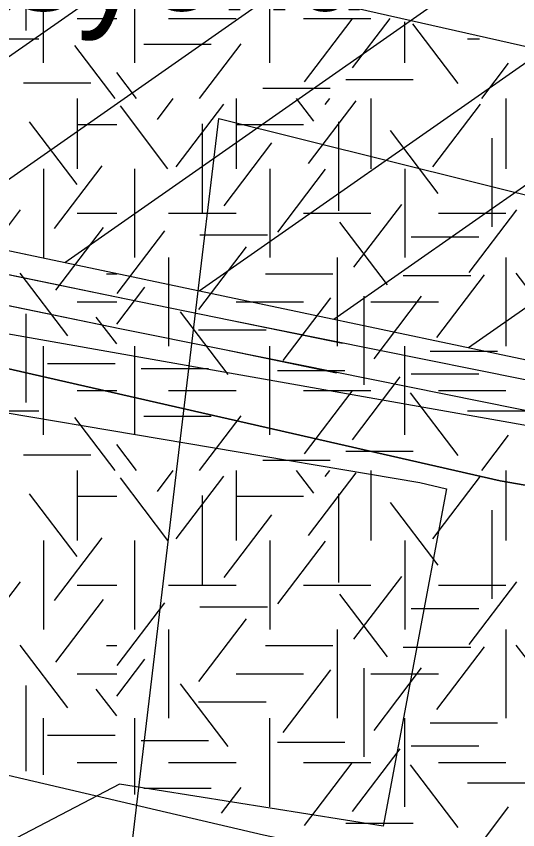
# Model space of a CAD drawing. Extents: x 419101 to 420177, y 4451541 to 4452254.
# Drawn here: x 419617.81 to 419627.79, y 4451907.97 to 4451924.18 of the extents above; entities that cross this region are included whole.
import ezdxf

# ---------------------------------------------------------------- set-up
doc = ezdxf.new("R2010")
doc.units = 0
for name, color, linetype in [('2_KADASTRO', 7, 'Continuous'), ('3_HALİHAZIR', 7, 'Continuous'), ('Level 41', 7, 'Continuous'), ('Level 53', 7, 'Continuous'), ('Level 60', 7, 'Continuous'), ('Level 62', 7, 'Continuous')]:
    doc.layers.add(name, color=color, linetype=linetype)

msp = doc.modelspace()

# ---------------------------------------------------------------- linework, layer by layer
at = {"layer": '2_KADASTRO'}
msp.add_lwpolyline([(419619.172, 4451899.794), (419621.024, 4451915.322), (419621.341, 4451917.985), (419621.837, 4451922.14), (419637.166, 4451918.324), (419680.932, 4451907.431), (419743.741, 4451893.072), (419755.716, 4451891.108), (419744.449, 4451835.057), (419741.585, 4451835.476), (419748.828, 4451874.587), (419747.609, 4451874.824), (419694.6, 4451885.13), (419691.339, 4451885.764), (419687.729, 4451886.465), (419623.249, 4451899.001)], close=True, dxfattribs=at)
at = {"layer": '3_HALİHAZIR'}
for points in [[(419637.635, 4451932.17), (419604.12, 4451938.153), (419601.003, 4451920.797), (419637.344, 4451914.373), (419637.452, 4451914.967)], [(419590.749, 4451926.331), (419590.422, 4451923.441), (419590.458, 4451922.369), (419590.639, 4451921.672), (419591.001, 4451921.104), (419591.635, 4451920.66), (419593.428, 4451920.27), (419597.997, 4451919.593), (419625.842, 4451914.894), (419626.373, 4451914.766)], [(419626.373, 4451914.766), (419625.114, 4451908.048), (419619.859, 4451908.88), (419616.626, 4451907.195), (419614.539, 4451906.658), (419613.422, 4451906.514), (419612.22, 4451906.551), (419610.623, 4451906.779), (419595.326, 4451910.085), (419593.203, 4451910.596), (419592.584, 4451910.772), (419592.278, 4451910.96), (419591.997, 4451911.281), (419591.895, 4451911.618), (419591.802, 4451912.246), (419591.731, 4451912.873), (419591.768, 4451913.407), (419591.637, 4451913.5), (419591.393, 4451913.552)]]:
    msp.add_lwpolyline(points, dxfattribs=at)
at = {"layer": 'Level 41'}
for p, q in [((419617.993, 4451925.663), (419617.993, 4451923.895)), ((419618.347, 4451923.25), (419618.347, 4451925.018)), ((419620.168, 4451923.25), (419620.168, 4451925.018)), ((419622.854, 4451923.25), (419622.854, 4451924.685)), ((419619.018, 4451924.134), (419619.806, 4451924.134)), ((419620.839, 4451924.134), (419622.182, 4451924.134)), ((419623.525, 4451924.134), (419624.868, 4451924.134)), ((419623.544, 4451922.874), (419624.493, 4451924.123)), ((419624.504, 4451923.153), (419625.25, 4451924.135)), ((419625.54, 4451923.25), (419625.54, 4451924.068)), ((419626.607, 4451922.839), (419625.7, 4451924.032)), ((419616.911, 4451923.727), (419618.254, 4451923.727)), ((419626.79, 4451923.727), (419627.028, 4451923.727)), ((419619.777, 4451922.541), (419618.975, 4451923.597)), ((419620.345, 4451923.623), (419621.687, 4451923.623)), ((419621.453, 4451922.541), (419622.282, 4451923.632)), ((419627.073, 4451922.541), (419627.61, 4451923.247)), ((419620.2, 4451922.541), (419619.806, 4451923.059)), ((419624.367, 4451922.922), (419625.71, 4451922.922)), ((419617.95, 4451922.853), (419619.293, 4451922.853)), ((419622.715, 4451922.747), (419624.058, 4451922.747)), ((419619.018, 4451922.541), (419619.018, 4451921.143)), ((419619.018, 4451922.541), (419619.018, 4451921.143)), ((419620.616, 4451922.124), (419620.933, 4451922.541)), ((419620.987, 4451921.178), (419621.936, 4451922.428)), ((419622.182, 4451922.541), (419622.182, 4451921.143)), ((419623.731, 4451922.089), (419623.387, 4451922.541)), ((419623.624, 4451921.247), (419624.574, 4451922.497)), ((419623.957, 4451922.421), (419624.048, 4451922.541)), ((419624.868, 4451922.541), (419624.868, 4451921.143)), ((419626.101, 4451921.178), (419627.05, 4451922.428)), ((419627.554, 4451922.541), (419627.554, 4451921.143)), ((419620.827, 4451921.143), (419619.878, 4451922.393)), ((419619.019, 4451920.827), (419618.07, 4451922.076)), ((419619.018, 4451922.027), (419619.806, 4451922.027)), ((419621.507, 4451922.039), (419621.507, 4451920.272)), ((419622.182, 4451922.027), (419623.525, 4451922.027)), ((419624.224, 4451922.074), (419624.224, 4451920.307)), ((419626.208, 4451920.652), (419625.259, 4451921.901)), ((419621.947, 4451920.406), (419622.896, 4451921.656)), ((419627.272, 4451921.753), (419627.272, 4451919.986)), ((419618.347, 4451921.143), (419618.347, 4451919.376)), ((419618.347, 4451921.143), (419618.347, 4451919.376)), ((419618.567, 4451919.95), (419619.516, 4451921.2)), ((419620.168, 4451919.376), (419620.168, 4451921.143)), ((419622.854, 4451921.143), (419622.854, 4451919.376)), ((419623.013, 4451919.881), (419623.962, 4451921.131)), ((419625.54, 4451921.143), (419625.54, 4451919.376)), ((419616.942, 4451919.075), (419617.891, 4451920.325)), ((419624.53, 4451919.18), (419625.481, 4451920.429)), ((419626.821, 4451919.075), (419627.77, 4451920.325)), ((419619.018, 4451920.259), (419619.806, 4451920.259)), ((419620.839, 4451920.259), (419622.182, 4451920.259)), ((419623.525, 4451920.259), (419624.868, 4451920.259)), ((419626.211, 4451920.259), (419627.554, 4451920.259)), ((419625.196, 4451918.83), (419624.246, 4451920.079)), ((419618.593, 4451918.724), (419619.543, 4451919.973)), ((419619.816, 4451918.655), (419620.765, 4451919.904)), ((419621.463, 4451919.825), (419622.806, 4451919.825)), ((419625.671, 4451919.789), (419627.014, 4451919.789)), ((419621.441, 4451918.338), (419622.39, 4451919.588)), ((419620.839, 4451919.376), (419620.839, 4451917.609)), ((419624.197, 4451919.376), (419624.197, 4451917.609)), ((419627.554, 4451919.376), (419627.554, 4451917.609)), ((419618.832, 4451917.812), (419617.883, 4451919.061)), ((419619.602, 4451919.052), (419619.806, 4451919.052)), ((419622.769, 4451919.052), (419624.112, 4451919.052)), ((419625.511, 4451919.019), (419626.854, 4451919.019)), ((419626.181, 4451917.778), (419627.131, 4451919.028)), ((419628.711, 4451917.812), (419627.762, 4451919.061)), ((419619.806, 4451918.046), (419620.365, 4451918.782)), ((419623.118, 4451917.322), (419624.068, 4451918.572)), ((419624.729, 4451918.604), (419624.729, 4451916.836)), ((419624.929, 4451917.358), (419625.878, 4451918.607)), ((419619.018, 4451918.492), (419619.806, 4451918.492)), ((419622.182, 4451918.492), (419623.525, 4451918.492)), ((419624.868, 4451918.492), (419626.211, 4451918.492)), ((419617.993, 4451918.254), (419617.993, 4451916.486)), ((419622.026, 4451917.041), (419621.077, 4451918.291)), ((419619.806, 4451917.652), (419619.4, 4451918.186)), ((419621.436, 4451917.932), (419622.779, 4451917.932)), ((419618.347, 4451915.841), (419618.347, 4451917.609)), ((419620.168, 4451915.841), (419620.168, 4451917.609)), ((419622.854, 4451915.841), (419622.854, 4451917.609)), ((419625.54, 4451915.841), (419625.54, 4451917.609)), ((419626.045, 4451917.511), (419627.388, 4451917.511)), ((419618.429, 4451917.266), (419619.772, 4451917.266)), ((419620.291, 4451917.16), (419621.634, 4451917.16)), ((419623.008, 4451917.126), (419624.351, 4451917.126)), ((419624.504, 4451915.744), (419625.453, 4451916.994)), ((419625.671, 4451917.055), (419627.014, 4451917.055)), ((419619.018, 4451916.725), (419619.806, 4451916.725)), ((419620.839, 4451916.725), (419622.182, 4451916.725)), ((419623.525, 4451916.725), (419624.868, 4451916.725)), ((419623.544, 4451915.465), (419624.493, 4451916.714)), ((419626.607, 4451915.43), (419625.657, 4451916.679)), ((419626.211, 4451916.725), (419627.554, 4451916.725)), ((419616.911, 4451916.318), (419618.254, 4451916.318)), ((419626.79, 4451916.318), (419628.133, 4451916.318)), ((419619.777, 4451915.132), (419618.975, 4451916.188)), ((419620.345, 4451916.214), (419621.687, 4451916.214)), ((419621.453, 4451915.132), (419622.282, 4451916.223)), ((419627.073, 4451915.132), (419627.61, 4451915.838)), ((419620.2, 4451915.132), (419619.806, 4451915.65)), ((419624.367, 4451915.513), (419625.71, 4451915.513)), ((419617.95, 4451915.444), (419619.293, 4451915.444)), ((419622.715, 4451915.338), (419624.058, 4451915.338)), ((419619.018, 4451915.132), (419619.018, 4451913.734)), ((419619.018, 4451915.132), (419619.018, 4451913.734)), ((419620.616, 4451914.715), (419620.933, 4451915.132)), ((419622.182, 4451915.132), (419622.182, 4451913.734)), ((419623.731, 4451914.68), (419623.387, 4451915.132)), ((419623.957, 4451915.012), (419624.048, 4451915.132)), ((419624.868, 4451915.132), (419624.868, 4451913.734)), ((419627.554, 4451915.132), (419627.554, 4451913.734)), ((419620.827, 4451913.734), (419619.878, 4451914.984)), ((419620.987, 4451913.769), (419621.936, 4451915.019)), ((419623.624, 4451913.838), (419624.574, 4451915.088)), ((419626.101, 4451913.769), (419627.05, 4451915.019)), ((419619.019, 4451913.418), (419618.07, 4451914.667)), ((419624.224, 4451914.665), (419624.224, 4451912.898)), ((419619.018, 4451914.618), (419619.806, 4451914.618)), ((419621.507, 4451914.63), (419621.507, 4451912.863)), ((419622.182, 4451914.618), (419623.525, 4451914.618)), ((419626.208, 4451913.243), (419625.259, 4451914.492)), ((419627.272, 4451914.344), (419627.272, 4451912.577)), ((419621.947, 4451912.997), (419622.896, 4451914.247)), ((419618.347, 4451913.734), (419618.347, 4451911.967)), ((419618.347, 4451913.734), (419618.347, 4451911.967)), ((419618.567, 4451912.541), (419619.516, 4451913.791)), ((419620.168, 4451911.967), (419620.168, 4451913.734)), ((419622.854, 4451913.734), (419622.854, 4451911.967)), ((419623.013, 4451912.472), (419623.962, 4451913.722)), ((419625.54, 4451913.734), (419625.54, 4451911.967)), ((419616.942, 4451911.666), (419617.891, 4451912.916)), ((419624.53, 4451911.771), (419625.481, 4451913.02)), ((419626.821, 4451911.666), (419627.77, 4451912.916)), ((419619.018, 4451912.85), (419619.806, 4451912.85)), ((419620.839, 4451912.85), (419622.182, 4451912.85)), ((419623.525, 4451912.85), (419624.868, 4451912.85)), ((419626.211, 4451912.85), (419627.554, 4451912.85)), ((419618.593, 4451911.315), (419619.543, 4451912.564)), ((419625.196, 4451911.421), (419624.246, 4451912.67)), ((419619.816, 4451911.246), (419620.765, 4451912.495)), ((419621.463, 4451912.416), (419622.806, 4451912.416)), ((419625.671, 4451912.38), (419627.014, 4451912.38)), ((419621.441, 4451910.929), (419622.39, 4451912.179)), ((419620.839, 4451911.967), (419620.839, 4451910.2)), ((419624.197, 4451911.967), (419624.197, 4451910.2)), ((419627.554, 4451911.967), (419627.554, 4451910.2)), ((419618.832, 4451910.403), (419617.883, 4451911.652)), ((419619.602, 4451911.643), (419619.806, 4451911.643)), ((419622.769, 4451911.643), (419624.112, 4451911.643)), ((419625.511, 4451911.61), (419626.854, 4451911.61)), ((419626.181, 4451910.369), (419627.131, 4451911.619)), ((419628.711, 4451910.403), (419627.762, 4451911.652)), ((419619.806, 4451910.637), (419620.365, 4451911.373)), ((419619.018, 4451911.083), (419619.806, 4451911.083)), ((419622.182, 4451911.083), (419623.525, 4451911.083)), ((419623.118, 4451909.913), (419624.068, 4451911.163)), ((419624.729, 4451911.195), (419624.729, 4451909.427)), ((419624.868, 4451911.083), (419626.211, 4451911.083)), ((419624.929, 4451909.949), (419625.878, 4451911.198)), ((419617.993, 4451910.845), (419617.993, 4451909.144)), ((419619.806, 4451910.243), (419619.4, 4451910.777)), ((419622.026, 4451909.632), (419621.077, 4451910.882)), ((419621.436, 4451910.523), (419622.779, 4451910.523)), ((419618.347, 4451909.068), (419618.347, 4451910.2)), ((419620.168, 4451908.676), (419620.168, 4451910.2)), ((419622.854, 4451908.432), (419622.854, 4451910.2)), ((419625.54, 4451908.432), (419625.54, 4451910.2)), ((419626.045, 4451910.102), (419627.388, 4451910.102)), ((419618.429, 4451909.857), (419619.772, 4451909.857)), ((419620.291, 4451909.751), (419621.634, 4451909.751)), ((419623.008, 4451909.717), (419624.351, 4451909.717)), ((419625.671, 4451909.646), (419627.014, 4451909.646)), ((419624.504, 4451908.335), (419625.453, 4451909.585)), ((419619.018, 4451909.316), (419619.806, 4451909.316)), ((419620.839, 4451909.316), (419622.182, 4451909.316)), ((419623.525, 4451909.316), (419624.868, 4451909.316)), ((419623.544, 4451908.056), (419624.493, 4451909.305)), ((419626.211, 4451909.316), (419627.554, 4451909.316)), ((419626.607, 4451908.021), (419625.657, 4451909.27)), ((419621.895, 4451908.305), (419622.282, 4451908.814)), ((419626.79, 4451908.909), (419628.133, 4451908.909)), ((419620.345, 4451908.805), (419621.687, 4451908.805)), ((419627.073, 4451907.723), (419627.61, 4451908.429)), ((419624.367, 4451908.104), (419625.71, 4451908.104))]:
    msp.add_line(p, q, dxfattribs=at)
at = {"layer": 'Level 53'}
for p, q in [((419613.414, 4451920.407), (419630.122, 4451932.106)), ((419616.093, 4451919.841), (419632.241, 4451931.148)), ((419618.772, 4451919.276), (419635.043, 4451930.669)), ((419621.451, 4451918.71), (419637.845, 4451930.189)), ((419624.13, 4451918.144), (419640.647, 4451929.709)), ((419615.601, 4451919.459), (419619.991, 4451918.549)), ((419615.481, 4451918.869), (419619.871, 4451917.959)), ((419626.809, 4451917.579), (419628.558, 4451918.803)), ((419619.991, 4451918.549), (419622.071, 4451918.129)), ((419622.071, 4451918.129), (419624.301, 4451917.669)), ((419619.871, 4451917.959), (419621.951, 4451917.539)), ((419621.951, 4451917.539), (419624.181, 4451917.079))]:
    msp.add_line(p, q, dxfattribs=at)
for points in [[(419747.403, 4451914.173), (419747.403, 4451913.294), (419746.354, 4451911.616), (419629.899, 4451931.549), (419631.158, 4451934.697), (419612.273, 4451938.054), (419609.335, 4451921.268), (419628.22, 4451917.281), (419629.059, 4451921.058), (419684.454, 4451910.357), (419745.305, 4451899.865), (419745.095, 4451897.347), (419785.173, 4451892.101), (419787.481, 4451905.95), (419788.11, 4451908.258), (419757.7, 4451913.118)], [(419616.991, 4451919.169), (419619.991, 4451918.549), (419622.071, 4451918.129), (419630.842, 4451916.359), (419639.632, 4451914.629), (419648.432, 4451912.939), (419657.232, 4451911.289), (419666.042, 4451909.679), (419673.212, 4451908.399), (419713.593, 4451901.269), (419718.413, 4451900.419), (419723.253, 4451899.569), (419728.093, 4451898.748), (419732.943, 4451897.948), (419733.343, 4451897.888), (419738.203, 4451897.138), (419743.073, 4451896.418), (419747.943, 4451895.738), (419752.823, 4451895.108), (419757.703, 4451894.508), (419762.594, 4451893.958), (419767.484, 4451893.438), (419772.014, 4451892.998), (419776.904, 4451892.558)], [(419616.901, 4451918.569), (419619.871, 4451917.959), (419621.951, 4451917.539), (419630.732, 4451915.769), (419639.522, 4451914.039), (419648.312, 4451912.349), (419657.122, 4451910.699), (419665.932, 4451909.089), (419673.112, 4451907.809), (419713.483, 4451900.679), (419718.313, 4451899.829), (419723.153, 4451898.979), (419727.993, 4451898.158), (419732.853, 4451897.358), (419733.253, 4451897.298), (419738.113, 4451896.538), (419742.983, 4451895.828), (419747.863, 4451895.148), (419752.743, 4451894.508), (419757.633, 4451893.918), (419762.524, 4451893.358), (419767.424, 4451892.838), (419771.954, 4451892.398)]]:
    msp.add_lwpolyline(points, dxfattribs=at)
at = {"layer": 'Level 60'}
for points in [[(419607.919, 4451928.087), (419606, 4451919.813), (419627.438, 4451914.924), (419678.582, 4451906.044), (419747.619, 4451894.179), (419777.479, 4451890.747)], [(419777.479, 4451890.747), (419747.619, 4451894.179), (419698.675, 4451902.537), (419678.582, 4451906.044), (419627.438, 4451914.924), (419606, 4451919.813)]]:
    msp.add_lwpolyline(points, dxfattribs=at)
at = {"layer": 'Level 62'}
msp.add_lwpolyline([(419607.923, 4451928.103), (419684.545, 4451910.811), (419682.417, 4451898.447), (419678.972, 4451896.105), (419622.731, 4451907.868), (419604.232, 4451912.19)], dxfattribs=at)

# ---------------------------------------------------------------- texts
at = {"layer": '3_HALİHAZIR'}
msp.add_text('Ýstasyonu', height=2, dxfattribs=at).set_placement((419612.334, 4451924.295))

doc.saveas('drawing.dxf')
